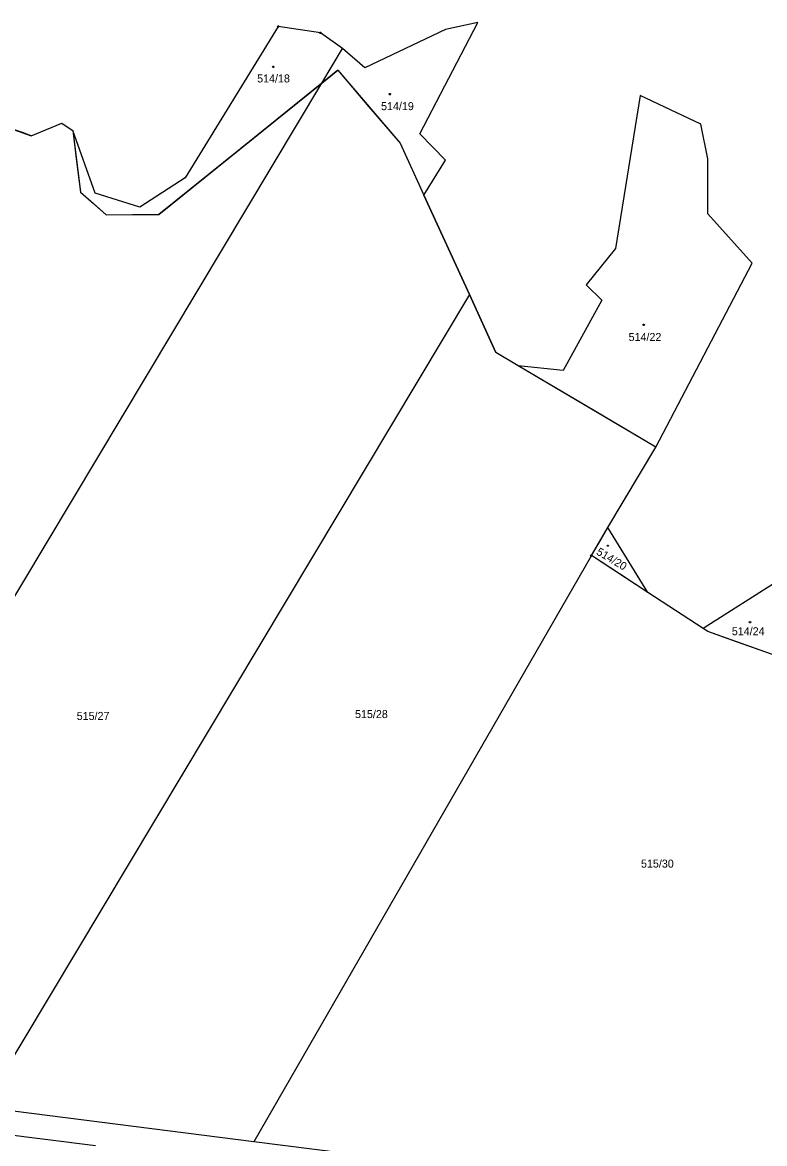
# Model space of a CAD drawing. Extents: x -634640 to -629202, y -1196156 to -1190068.
# Drawn here: x -631806.9 to -631649.3, y -1193075.2 to -1192837.1 of the extents above; entities that cross this region are included whole.
import ezdxf

# ---------------------------------------------------------------- set-up
doc = ezdxf.new("R2010")
doc.units = 0
for name, color, linetype in [('Obvod převzatý', 7, 'Continuous'), ('Obvod šetřený', 7, 'Continuous'), ('Vrstva 1', 7, 'Continuous'), ('Vrstva 2', 7, 'Continuous'), ('Vrstva 3', 7, 'Continuous'), ('Vrstva 8', 7, 'Continuous')]:
    doc.layers.add(name, color=color, linetype=linetype)

msp = doc.modelspace()

# ---------------------------------------------------------------- linework, layer by layer
at = {"layer": 'Obvod převzatý'}
for points in [[(-631739.92, -1192847.24), (-631733.31, -1192855.005), (-631726.7, -1192862.77), (-631721.66, -1192873.8)], [(-631804.99, -1192861.17), (-631801.765, -1192859.845), (-631798.54, -1192858.52), (-631797.365, -1192859.28), (-631796.19, -1192860.04), (-631795.365, -1192866.605), (-631794.54, -1192873.17), (-631791.815, -1192875.555), (-631789.09, -1192877.94), (-631783.495, -1192877.93), (-631777.9, -1192877.92)]]:
    msp.add_lwpolyline(points, dxfattribs=at)
at = {"layer": 'Obvod šetřený'}
for points in [[(-631739.92, -1192847.24), (-631743.31, -1192849.98), (-631760.605, -1192863.95), (-631777.9, -1192877.92)], [(-631804.99, -1192861.17), (-631806.875, -1192860.51), (-631808.76, -1192859.85), (-631813.645, -1192858.145), (-631818.53, -1192856.44)], [(-631618.25, -1193031.14), (-631611.834, -1192981.924), (-631623.66, -1192979.87), (-631625.15, -1192979.34), (-631635.795, -1192975.56), (-631646.44, -1192971.78), (-631649.28, -1192970.78), (-631655.33, -1192968.63), (-631661.38, -1192966.48), (-631662.38, -1192965.83), (-631668.24, -1192962), (-631674.1, -1192958.17), (-631680.105, -1192954.245), (-631686.11, -1192950.32), (-631684.345, -1192947.36), (-631682.58, -1192944.4), (-631672.41, -1192927.33), (-631687.02, -1192918.675), (-631701.63, -1192910.02), (-631706.39, -1192907.2), (-631712.01, -1192894.91), (-631721.66, -1192873.8)]]:
    msp.add_lwpolyline(points, dxfattribs=at)
at = {"layer": 'Vrstva 1'}
for p, q in [((-631752.57, -1192837.95), (-631772.36, -1192870.09)), ((-631743.64, -1192839.34), (-631752.57, -1192837.95)), ((-631717.04, -1192838.64), (-631734.21, -1192846.74)), ((-631722.5, -1192860.8), (-631710.21, -1192837.11)), ((-631710.21, -1192837.11), (-631717.04, -1192838.64)), ((-631738.93, -1192842.66), (-631743.64, -1192839.34)), ((-631743.31, -1192849.98), (-631738.93, -1192842.66)), ((-631734.21, -1192846.74), (-631738.93, -1192842.66)), ((-631743.31, -1192849.98), (-631739.92, -1192847.24)), ((-631739.92, -1192847.24), (-631726.7, -1192862.77)), ((-631869.39, -1193060.67), (-631743.31, -1192849.98)), ((-631777.9, -1192877.92), (-631743.31, -1192849.98)), ((-631675.75, -1192852.65), (-631680.97, -1192885.1)), ((-631662.87, -1192858.74), (-631675.75, -1192852.65)), ((-631808.76, -1192859.85), (-631804.99, -1192861.17)), ((-631804.99, -1192861.17), (-631798.54, -1192858.52)), ((-631798.54, -1192858.52), (-631796.19, -1192860.04)), ((-631791.43, -1192873.34), (-631796.19, -1192860.04)), ((-631796.19, -1192860.04), (-631794.54, -1192873.17)), ((-631661.42, -1192866.06), (-631662.87, -1192858.74)), ((-631726.7, -1192862.77), (-631721.66, -1192873.8)), ((-631717.08, -1192866.36), (-631722.5, -1192860.8)), ((-631721.66, -1192873.8), (-631717.08, -1192866.36)), ((-631661.39, -1192877.79), (-631661.42, -1192866.06)), ((-631772.36, -1192870.09), (-631781.96, -1192876.33)), ((-631794.54, -1192873.17), (-631789.09, -1192877.94)), ((-631781.96, -1192876.33), (-631791.43, -1192873.34)), ((-631721.66, -1192873.8), (-631712.01, -1192894.91)), ((-631789.09, -1192877.94), (-631777.9, -1192877.92)), ((-631651.95, -1192888.23), (-631661.39, -1192877.79)), ((-631680.97, -1192885.1), (-631687.24, -1192892.85)), ((-631672.41, -1192927.33), (-631651.95, -1192888.23)), ((-631687.24, -1192892.85), (-631683.91, -1192896.08)), ((-631712.01, -1192894.91), (-631815.29, -1193067.52)), ((-631712.01, -1192894.91), (-631706.39, -1192907.2)), ((-631683.91, -1192896.08), (-631692.07, -1192911.05)), ((-631701.63, -1192910.02), (-631706.39, -1192907.2)), ((-631692.07, -1192911.05), (-631701.63, -1192910.02)), ((-631672.41, -1192927.33), (-631701.63, -1192910.02)), ((-631682.58, -1192944.4), (-631672.41, -1192927.33)), ((-631686.11, -1192950.32), (-631682.58, -1192944.4)), ((-631674.1, -1192958.17), (-631682.58, -1192944.4)), ((-631686.11, -1192950.32), (-631757.75, -1193074.8)), ((-631674.1, -1192958.17), (-631686.11, -1192950.32)), ((-631645.86, -1192955.37), (-631662.38, -1192965.83)), ((-631662.38, -1192965.83), (-631674.1, -1192958.17)), ((-631661.38, -1192966.48), (-631662.38, -1192965.83)), ((-631649.28, -1192970.78), (-631661.38, -1192966.48)), ((-631757.75, -1193074.8), (-631815.29, -1193067.52)), ((-631832.82, -1193070.37), (-631791.37, -1193075.61)), ((-631641.14, -1193089.55), (-631757.75, -1193074.8))]:
    msp.add_line(p, q, dxfattribs=at)
at = {"layer": 'Vrstva 3'}
for points in [[(-631753.55, -1192846.37), (-631753.46, -1192846.52), (-631753.55, -1192846.67), (-631753.73, -1192846.67), (-631753.82, -1192846.52), (-631753.73, -1192846.37), (-631753.55, -1192846.37)], [(-631728.8, -1192852.17), (-631728.71, -1192852.32), (-631728.8, -1192852.47), (-631728.98, -1192852.47), (-631729.07, -1192852.32), (-631728.98, -1192852.17), (-631728.8, -1192852.17)], [(-631674.91, -1192901.16), (-631674.82, -1192901.31), (-631674.91, -1192901.46), (-631675.09, -1192901.46), (-631675.18, -1192901.31), (-631675.09, -1192901.16), (-631674.91, -1192901.16)], [(-631682.55, -1192948.13), (-631682.489, -1192948.23), (-631682.55, -1192948.33), (-631682.67, -1192948.33), (-631682.731, -1192948.23), (-631682.67, -1192948.13), (-631682.55, -1192948.13)], [(-631652.33, -1192964.32), (-631652.24, -1192964.47), (-631652.33, -1192964.62), (-631652.51, -1192964.62), (-631652.6, -1192964.47), (-631652.51, -1192964.32), (-631652.33, -1192964.32)]]:
    msp.add_lwpolyline(points, dxfattribs=at)
at = {"layer": 'Vrstva 8'}
for points in [[(-631752.48, -1192837.8), (-631752.39, -1192837.95), (-631752.48, -1192838.1), (-631752.66, -1192838.1), (-631752.75, -1192837.95), (-631752.66, -1192837.8), (-631752.48, -1192837.8)], [(-631743.55, -1192839.19), (-631743.46, -1192839.34), (-631743.55, -1192839.49), (-631743.73, -1192839.49), (-631743.82, -1192839.34), (-631743.73, -1192839.19), (-631743.55, -1192839.19)], [(-631686.02, -1192950.17), (-631685.93, -1192950.32), (-631686.02, -1192950.47), (-631686.2, -1192950.47), (-631686.29, -1192950.32), (-631686.2, -1192950.17), (-631686.02, -1192950.17)]]:
    msp.add_lwpolyline(points, dxfattribs=at)

# ---------------------------------------------------------------- texts
at = {"layer": 'Vrstva 2'}
for s, p in [('514/18', (-631757.053, -1192849.86)), ('514/19', (-631730.753, -1192855.74)), ('514/22', (-631678.203, -1192904.77)), ('514/24', (-631656.293, -1192967.25)), ('515/27', (-631795.353, -1192985.24)), ('515/28', (-631736.273, -1192984.84)), ('515/30', (-631675.573, -1193016.6))]:
    msp.add_text(s, height=1.7, dxfattribs=at).set_placement(p)
msp.add_text('514/20', height=1.7, rotation=329.16425, dxfattribs=at).set_placement((-631685.206, -1192949.992))

doc.saveas('drawing.dxf')
